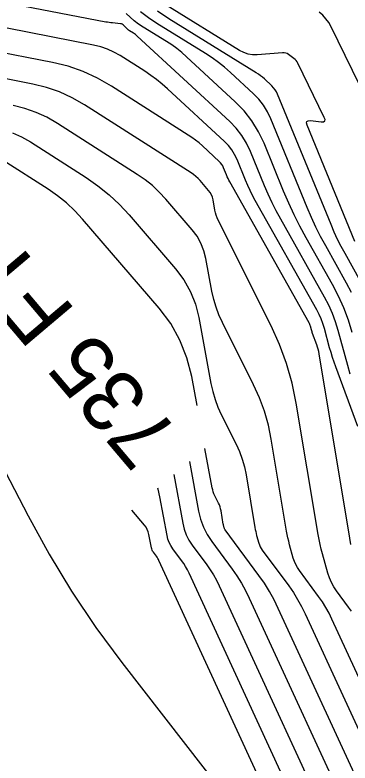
# Model space of a CAD drawing. Extents: x 1354696 to 1366163, y 660729 to 670380.
# Drawn here: x 1361758.6 to 1361791.2, y 664392.2 to 664464.9 of the extents above; entities that cross this region are included whole.
import ezdxf

# ---------------------------------------------------------------- set-up
doc = ezdxf.new("R2010")
doc.units = 0
doc.layers.add('R_Contour Annot', color=7, linetype='Continuous')
doc.layers.add('R_Contours', color=7, linetype='Continuous')

msp = doc.modelspace()

# ---------------------------------------------------------------- linework, layer by layer
at = {"layer": 'R_Contours'}
for points in [[(1361791.181, 664429.949), (1361790.941, 664430.797), (1361790.017, 664434.2), (1361789.761, 664435.04), (1361789.454, 664435.86), (1361789.098, 664436.66), (1361788.691, 664437.438), (1361784.429, 664445.027), (1361784, 664445.819), (1361783.596, 664446.623), (1361783.217, 664447.439), (1361782.863, 664448.267), (1361781.498, 664451.604), (1361781.116, 664452.411), (1361780.655, 664453.161), (1361780.113, 664453.857), (1361779.491, 664454.497), (1361770.495, 664462.816), (1361770.413, 664462.889), (1361770.327, 664462.957), (1361770.238, 664463.021), (1361770.146, 664463.081), (1361769.746, 664463.328), (1361769.667, 664463.381), (1361769.592, 664463.438), (1361769.521, 664463.5), (1361769.454, 664463.566), (1361769.193, 664463.842), (1361769.124, 664463.904), (1361769.048, 664463.951), (1361768.965, 664463.983), (1361768.874, 664464), (1361768.101, 664464.08), (1361767.941, 664464.098), (1361767.781, 664464.12), (1361767.622, 664464.146), (1361767.464, 664464.175), (1361755.826, 664466.442)], [(1361791.621, 664442.841), (1361786.99, 664454.155), (1361786.936, 664454.366), (1361786.972, 664454.509), (1361787.098, 664454.584), (1361787.316, 664454.591), (1361788.366, 664454.485), (1361788.582, 664454.492), (1361788.703, 664454.565), (1361788.729, 664454.703), (1361788.66, 664454.907), (1361786.098, 664460.164), (1361786.021, 664460.301), (1361785.929, 664460.426), (1361785.823, 664460.539), (1361785.702, 664460.64), (1361785.191, 664461.019), (1361785.059, 664461.101), (1361784.92, 664461.156), (1361784.773, 664461.183), (1361784.618, 664461.184), (1361782.158, 664460.991), (1361781.703, 664460.99), (1361781.266, 664461.059), (1361780.846, 664461.198), (1361780.442, 664461.407), (1361773.198, 664465.886)], [(1361791.365, 664433.993), (1361790.995, 664435.209), (1361790.551, 664436.396), (1361790.035, 664437.553), (1361789.447, 664438.681), (1361786.898, 664443.219), (1361786.299, 664444.324), (1361785.736, 664445.446), (1361785.207, 664446.584), (1361784.713, 664447.74), (1361782.808, 664452.396), (1361782.275, 664453.521), (1361781.631, 664454.569), (1361780.876, 664455.539), (1361780.008, 664456.432), (1361775.291, 664460.795), (1361774.827, 664461.203), (1361774.345, 664461.588), (1361773.845, 664461.949), (1361773.328, 664462.287), (1361771.076, 664463.679), (1361770.633, 664463.974), (1361770.211, 664464.295), (1361769.811, 664464.643), (1361769.433, 664465.018)], [(1361791.302, 664437.9), (1361790.825, 664438.814), (1361788.799, 664442.421), (1361788.307, 664443.33), (1361787.843, 664444.253), (1361787.408, 664445.189), (1361787.002, 664446.139), (1361783.471, 664454.768), (1361783.149, 664455.449), (1361782.76, 664456.082), (1361782.303, 664456.669), (1361781.779, 664457.208), (1361779.546, 664459.273), (1361778.976, 664459.775), (1361778.385, 664460.248), (1361777.771, 664460.691), (1361777.136, 664461.105), (1361772.406, 664464.03), (1361771.598, 664464.566), (1361770.829, 664465.152)], [(1361792.212, 664438.933), (1361790.674, 664441.669), (1361790.301, 664442.359), (1361789.949, 664443.059), (1361789.62, 664443.769), (1361789.312, 664444.49), (1361784.123, 664457.168), (1361784.018, 664457.39), (1361783.891, 664457.597), (1361783.742, 664457.788), (1361783.571, 664457.965), (1361782.842, 664458.639), (1361782.656, 664458.803), (1361782.463, 664458.957), (1361782.262, 664459.102), (1361782.055, 664459.237), (1361773.553, 664464.494), (1361772.469, 664465.213)], [(1361796.853, 664448.261), (1361789.316, 664463.722), (1361789.09, 664464.125), (1361788.82, 664464.493), (1361788.508, 664464.825), (1361788.154, 664465.122)], [(1361791.9, 664424.881), (1361789.77, 664430.674), (1361789.607, 664431.132), (1361789.454, 664431.594), (1361789.311, 664432.059), (1361789.179, 664432.528), (1361788.668, 664434.407), (1361788.527, 664434.871), (1361788.358, 664435.324), (1361788.161, 664435.766), (1361787.936, 664436.196), (1361781.96, 664446.836), (1361781.7, 664447.314), (1361781.456, 664447.801), (1361781.227, 664448.294), (1361781.013, 664448.795), (1361780.187, 664450.812), (1361779.957, 664451.3), (1361779.678, 664451.754), (1361779.35, 664452.174), (1361778.974, 664452.561), (1361773.452, 664457.668), (1361772.924, 664458.135), (1361772.377, 664458.577), (1361771.811, 664458.994), (1361771.226, 664459.387), (1361768.847, 664460.907), (1361768.24, 664461.257), (1361767.609, 664461.545), (1361766.953, 664461.772), (1361766.272, 664461.938), (1361755.877, 664463.963)], [(1361791.249, 664413.42), (1361791.137, 664414.039), (1361788.162, 664431.939), (1361788.12, 664432.16), (1361788.068, 664432.379), (1361788.005, 664432.595), (1361787.932, 664432.808), (1361787.528, 664433.906), (1361787.498, 664433.993), (1361787.469, 664434.081), (1361787.441, 664434.169), (1361787.416, 664434.258), (1361787.32, 664434.614), (1361787.293, 664434.702), (1361787.261, 664434.788), (1361787.223, 664434.872), (1361787.181, 664434.953), (1361779.491, 664448.644), (1361779.401, 664448.81), (1361779.316, 664448.978), (1361779.237, 664449.149), (1361779.163, 664449.322), (1361778.877, 664450.02), (1361778.797, 664450.189), (1361778.701, 664450.346), (1361778.588, 664450.492), (1361778.458, 664450.626), (1361776.824, 664452.136), (1361776.5, 664452.423), (1361776.164, 664452.694), (1361775.817, 664452.95), (1361775.457, 664453.192), (1361768.007, 664457.954), (1361766.657, 664458.732), (1361765.251, 664459.373), (1361763.791, 664459.878), (1361762.277, 664460.247), (1361755.928, 664461.484)], [(1361791.297, 664406.921), (1361791.017, 664407.322), (1361789.843, 664408.911), (1361789.575, 664409.311), (1361789.347, 664409.729), (1361789.157, 664410.167), (1361789.007, 664410.623), (1361788.486, 664412.489), (1361788.362, 664412.957), (1361788.251, 664413.427), (1361788.152, 664413.901), (1361788.066, 664414.377), (1361785.944, 664427.142), (1361785.546, 664429.091), (1361785.006, 664430.993), (1361784.325, 664432.849), (1361783.502, 664434.66), (1361778.37, 664444.923), (1361778.263, 664445.156), (1361778.173, 664445.396), (1361778.101, 664445.641), (1361778.046, 664445.892), (1361777.859, 664446.907), (1361777.797, 664447.154), (1361777.705, 664447.386), (1361777.582, 664447.603), (1361777.429, 664447.807), (1361776.61, 664448.762), (1361776.41, 664448.978), (1361776.196, 664449.178), (1361775.968, 664449.362), (1361775.726, 664449.529), (1361765.382, 664456.142), (1361764.198, 664456.824), (1361762.967, 664457.385), (1361761.689, 664457.828), (1361760.362, 664458.151), (1361754.96, 664459.203)], [(1361795.661, 664392.58), (1361789.406, 664406.164), (1361789.125, 664406.735), (1361788.815, 664407.291), (1361788.478, 664407.829), (1361788.113, 664408.351), (1361786.239, 664410.888), (1361786.052, 664411.168), (1361785.892, 664411.461), (1361785.759, 664411.767), (1361785.654, 664412.087), (1361785.289, 664413.393), (1361785.202, 664413.721), (1361785.124, 664414.05), (1361785.055, 664414.382), (1361784.995, 664414.716), (1361783.509, 664423.654), (1361783.23, 664425.018), (1361782.852, 664426.35), (1361782.375, 664427.65), (1361781.799, 664428.918), (1361778.765, 664434.985), (1361778.431, 664435.715), (1361778.151, 664436.463), (1361777.925, 664437.229), (1361777.752, 664438.013), (1361777.168, 664441.185), (1361776.975, 664441.955), (1361776.687, 664442.68), (1361776.304, 664443.36), (1361775.826, 664443.995), (1361773.266, 664446.978), (1361772.643, 664447.654), (1361771.975, 664448.279), (1361771.262, 664448.853), (1361770.506, 664449.376), (1361762.756, 664454.33), (1361761.74, 664454.915), (1361760.684, 664455.398), (1361759.586, 664455.777), (1361758.447, 664456.054)], [(1361758.4, 664453.41), (1361759.282, 664453.007), (1361760.13, 664452.519), (1361765.543, 664449.058), (1361766.689, 664448.266), (1361767.767, 664447.397), (1361768.779, 664446.45), (1361769.724, 664445.427), (1361774.224, 664440.183), (1361775.026, 664439.117), (1361775.669, 664437.975), (1361776.153, 664436.757), (1361776.478, 664435.463), (1361777.659, 664429.044), (1361777.83, 664428.266), (1361778.055, 664427.506), (1361778.333, 664426.763), (1361778.664, 664426.039), (1361780.096, 664423.176), (1361780.425, 664422.451), (1361780.698, 664421.707), (1361780.915, 664420.946), (1361781.074, 664420.166), (1361781.924, 664415.054), (1361781.958, 664414.863), (1361781.998, 664414.674), (1361782.042, 664414.485), (1361782.092, 664414.298), (1361782.301, 664413.551), (1361782.361, 664413.368), (1361782.436, 664413.193), (1361782.528, 664413.025), (1361782.635, 664412.865), (1361785.209, 664409.38), (1361785.659, 664408.737), (1361786.074, 664408.074), (1361786.455, 664407.39), (1361786.802, 664406.686), (1361794.507, 664389.954)], [(1361776.305, 664426.929), (1361775.787, 664429.74), (1361775.331, 664431.558), (1361774.651, 664433.269), (1361773.748, 664434.873), (1361772.621, 664436.371), (1361765.202, 664445.017), (1361764.444, 664445.838), (1361763.632, 664446.597), (1361762.767, 664447.295), (1361761.848, 664447.931), (1361757.504, 664450.707)], [(1361750.166, 664434.928), (1361759.906, 664416.185), (1361761.941, 664412.475), (1361764.136, 664408.867), (1361766.491, 664405.362), (1361769.006, 664401.958), (1361783.043, 664383.829)], [(1361793.352, 664387.328), (1361784.197, 664407.208), (1361783.786, 664408.044), (1361783.333, 664408.857), (1361782.84, 664409.645), (1361782.305, 664410.409), (1361779.031, 664414.842), (1361779.004, 664414.882), (1361778.981, 664414.925), (1361778.962, 664414.969), (1361778.947, 664415.015), (1361778.895, 664415.202), (1361778.882, 664415.249), (1361778.871, 664415.297), (1361778.861, 664415.344), (1361778.853, 664415.392), (1361778.639, 664416.677), (1361778.599, 664416.873), (1361778.545, 664417.065), (1361778.476, 664417.252), (1361778.393, 664417.434), (1361778.033, 664418.153), (1361777.95, 664418.336), (1361777.88, 664418.522), (1361777.824, 664418.713), (1361777.781, 664418.909), (1361777.073, 664422.754)], [(1361775.564, 664421.478), (1361776.452, 664416.655), (1361776.644, 664415.859), (1361776.923, 664415.1), (1361777.286, 664414.378), (1361777.735, 664413.694), (1361779.703, 664411.029), (1361780.177, 664410.352), (1361780.614, 664409.653), (1361781.015, 664408.933), (1361781.38, 664408.192), (1361792.198, 664384.702)], [(1361774.056, 664420.201), (1361774.926, 664415.47), (1361775.064, 664414.9), (1361775.263, 664414.357), (1361775.524, 664413.84), (1361775.845, 664413.35), (1361777.254, 664411.441), (1361777.594, 664410.957), (1361777.907, 664410.456), (1361778.194, 664409.941), (1361778.455, 664409.41), (1361791.043, 664382.076)], [(1361790.068, 664379.061), (1361775.53, 664410.628), (1361775.373, 664410.948), (1361775.199, 664411.26), (1361775.01, 664411.561), (1361774.806, 664411.854), (1361773.955, 664413.006), (1361773.761, 664413.302), (1361773.604, 664413.613), (1361773.484, 664413.941), (1361773.401, 664414.285), (1361772.706, 664418.058), (1361772.524, 664418.783), (1361772.488, 664418.874)], [(1361784.97, 664384.998), (1361772.605, 664411.846), (1361772.551, 664411.956), (1361772.492, 664412.063), (1361772.427, 664412.166), (1361772.357, 664412.267), (1361772.065, 664412.662), (1361771.999, 664412.763), (1361771.945, 664412.87), (1361771.904, 664412.983), (1361771.875, 664413.101), (1361771.637, 664414.395), (1361771.574, 664414.643), (1361771.481, 664414.877), (1361771.358, 664415.097), (1361771.204, 664415.301), (1361769.968, 664416.742)]]:
    msp.add_lwpolyline(points, dxfattribs=at)

# ---------------------------------------------------------------- texts
at = {"layer": 'R_Contour Annot'}
msp.add_text('735 FT', height=6, rotation=130.24076, dxfattribs=at).set_placement((1361774.73, 664424.145))

doc.saveas('drawing.dxf')
